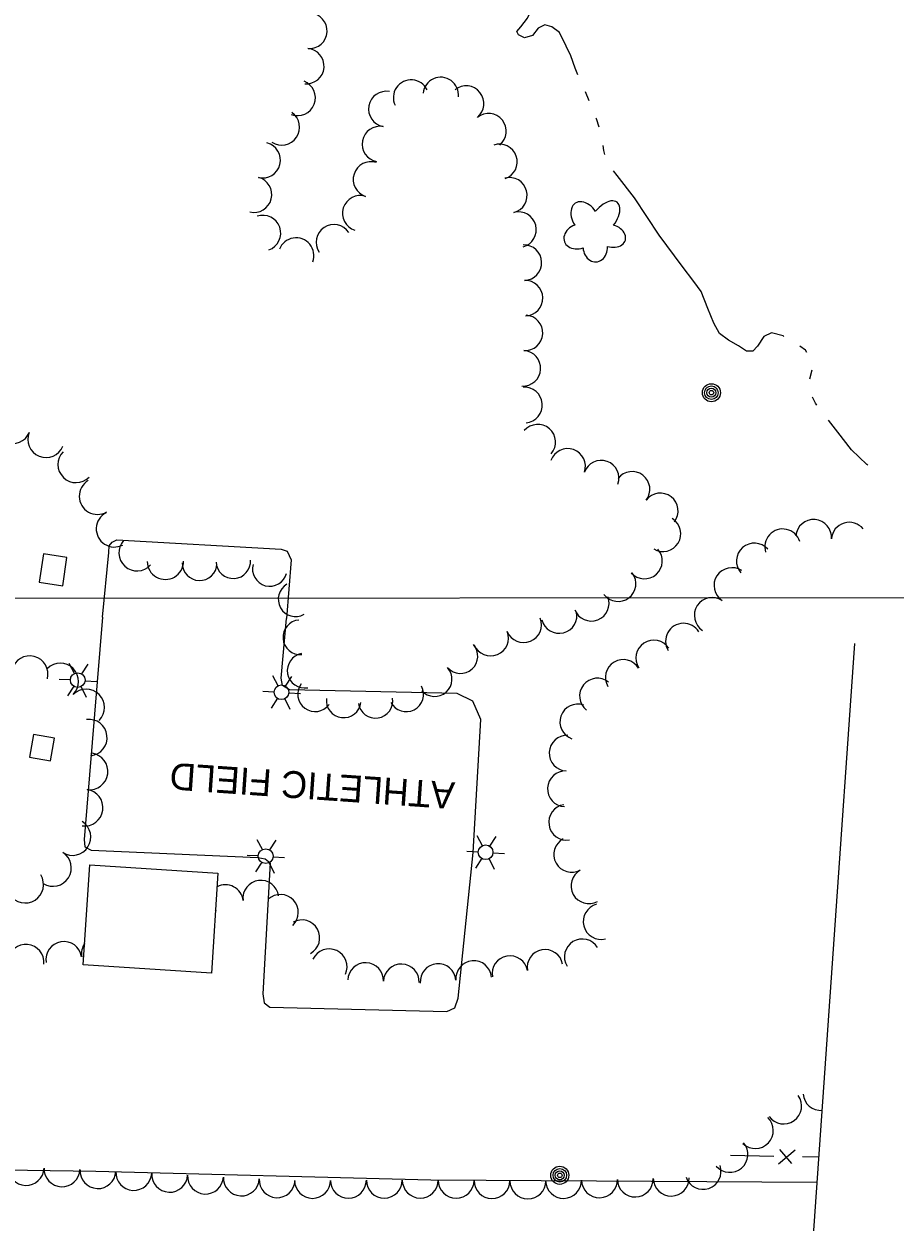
# Model space of a CAD drawing. Extents: x 189384 to 193282, y 256970 to 260388.
# Drawn here: x 191240.1 to 191434.8, y 259872.4 to 260140.2 of the extents above; entities that cross this region are included whole.
import ezdxf

# ---------------------------------------------------------------- set-up
doc = ezdxf.new("R2010")
doc.units = 0
for name, color, linetype in [('E_BMGRD', 7, 'Continuous'), ('E_DWY', 7, 'Continuous'), ('E_LAND_Vegetation', 7, 'Continuous'), ('E_MAP_GridLines', 7, 'Continuous'), ('E_MAP_Limits', 7, 'Continuous'), ('E_MISCPROP', 7, 'Continuous'), ('E_MISCPROP_HvyLine', 7, 'Continuous'), ('E_MISCPROP_Railing', 7, 'Continuous'), ('E_PATH_Sidewalk', 7, 'Continuous'), ('E_WTR', 7, 'Continuous')]:
    doc.layers.add(name, color=color, linetype=linetype)

# ---------------------------------------------------------------- blocks, each defined once
blk = doc.blocks.new('ATHFLD')
at = {"layer": 'E_BMGRD'}
blk.add_text('ATHLETIC FIELD', height=6, rotation=359.9999, dxfattribs=at).set_placement((0.21, -2.12))
blk = doc.blocks.new('LTP')
at = {"layer": 'E_MISCPROP'}
for p, q in [((-0.78, 1.46), (-1.98, 3.76)), ((0.86, 1.37), (2.22, 3.6)), ((-1.61, 0.09), (-4.22, 0.17)), ((1.66, 0), (4.18, -0.06)), ((-0.86, -1.4), (-2.22, -3.59)), ((0.78, -1.44), (2.02, -3.62))]:
    blk.add_line(p, q, dxfattribs=at)
blk.add_circle((0.02, 0.01), 1.64, dxfattribs=at)
blk = doc.blocks.new('POLE')
at = {"layer": 'E_MISCPROP'}
for radius in [2.02, 1.51, 1.01, 0.504]:
    blk.add_circle((0.03, -0.09), radius, dxfattribs=at)
blk = doc.blocks.new('TREE')
at = {"layer": 'E_LAND_Vegetation'}
for centre, major_axis, ratio in [((-1.07, 3.38), (0.91, -3.32), 0.782863), ((-3.74, -0.07), (3.29, -0.08), 0.832022), ((2.88, 1.66), (-3.52, -1.95), 0.691916), ((2.54, -2.64), (-3.34, 3.06), 0.560249), ((-1.48, -3.66), (1.2, 3.24), 0.716896)]:
    blk.add_ellipse(centre, major_axis=major_axis, ratio=ratio, start_param=1.570796, end_param=4.712389, dxfattribs=at)

msp = doc.modelspace()

# ---------------------------------------------------------------- linework, layer by layer
at = {"layer": 'E_DWY'}
for points in [[(191257.67, 260007.64), (191259.04, 260022.09), (191259.12, 260023.55), (191259.76, 260024.41), (191260.81, 260024.88), (191297.6, 260022.83), (191298.88, 260022.37), (191299.79, 260020.43), (191298.77, 260007.32)], [(191257.67, 260007.64), (191253.57, 259957.91), (191253.7, 259956.32), (191255.08, 259955.56), (191292.36, 259953.91), (191293.99, 259953.61), (191295.09, 259952.68), (191293.48, 259923.41), (191293.79, 259921.4), (191295.04, 259920.49), (191334.59, 259919.46), (191336.41, 259920.34), (191337.11, 259922.44), (191340.47, 259955.05)], [(191340.47, 259955.05), (191342.19, 259984.77), (191340.39, 259988.84), (191336.89, 259990.58), (191299.39, 259991.35), (191297.85, 259992.38), (191297.57, 259993.96), (191298.77, 260007.32)], [(191041.54, 259887.91), (191048.37, 259887.1), (191061.44, 259885.8), (191112.16, 259885.35), (191179.64, 259884.92), (191256.13, 259883.81), (191331.01, 259881.9), (191417.37, 259881.33)]]:
    msp.add_lwpolyline(points, dxfattribs=at)
at = {"layer": 'E_LAND_Vegetation'}
for centre, radius, start, end in [((191303.86, 260138.65), 3.97, 266.6897, 86.6897), ((191303.19, 260130.79), 3.97, 264.9793, 84.9793), ((191301.24, 260123.7), 3.97, 248.9415, 68.9415), ((191326.6, 260123.75), 3.97, 25.7718, 205.7718), ((191333.23, 260124.33), 3.97, 354.1898, 174.1898), ((191321.06, 260121.18), 3.97, 79.561, 259.561), ((191338.91, 260122.4), 3.97, 308.992, 128.992), ((191297.72, 260117.11), 3.97, 235.8936, 55.8936), ((191343.91, 260116.23), 3.97, 308.992, 128.992), ((191319.62, 260113.37), 3.97, 79.561, 259.561), ((191293.43, 260109.76), 3.97, 256.0631, 76.0631), ((191346.35, 260109.39), 3.97, 288.7874, 108.7874), ((191317.63, 260105.46), 3.97, 72.4511, 252.4511), ((191291.51, 260102.05), 3.97, 256.0631, 76.0631), ((191348.57, 260101.91), 3.97, 284.8064, 104.8064), ((191315.24, 260097.89), 3.97, 72.4511, 252.4511), ((191350.61, 260094.23), 3.97, 284.8064, 104.8064), ((191293.49, 260093.47), 3.97, 289.0743, 109.0743), ((191309.36, 260091.4), 3.97, 33.7055, 213.7055), ((191300.89, 260088.45), 3.97, 339.4115, 159.4115), ((191351.81, 260086.86), 3.97, 271.8977, 91.8977), ((191352.07, 260078.92), 3.97, 271.8977, 91.8977), ((191352.05, 260071.16), 3.97, 266.6622, 86.6622), ((191351.59, 260063.23), 3.97, 266.6622, 86.6622), ((191351.96, 260055.05), 3.97, 274.7768, 94.7768), ((191237.54, 260050.47), 4.06, 157.5243, 337.5243), ((191354.91, 260046.73), 3.97, 319.3346, 139.3346), ((191245.03, 260047.37), 4.06, 157.5243, 337.5243), ((191251.73, 260041.75), 4.06, 135.5623, 315.5623), ((191361.59, 260041.33), 3.97, 340.5827, 160.5827), ((191369.08, 260038.69), 3.97, 340.5827, 160.5827), ((191375.99, 260036.2), 3.97, 322.478, 142.478), ((191256.49, 260034.64), 4.06, 120.5212, 300.5212), ((191382.29, 260031.37), 3.97, 322.478, 142.478), ((191260.3, 260027.36), 4.06, 117.3079, 297.3079), ((191382.89, 260026.25), 3.97, 238.6311, 58.6311), ((191416.56, 260025.46), 4, 355.4475, 175.4475), ((191424.53, 260024.83), 4, 38.7524, 175.4475), ((191409.64, 260023.34), 4, 17.7408, 197.7408), ((191265.36, 260022.02), 4.06, 137.8557, 317.8557), ((191403.32, 260020.17), 4, 41.5302, 221.5302), ((191286.87, 260020.14), 3.87, 183.4383, 3.4229), ((191378.78, 260020.18), 3.97, 221.5357, 41.5357), ((191271.69, 260020.11), 4.06, 180.148, 0.148), ((191279.33, 260019.68), 3.87, 178.493, 358.4777), ((191295.02, 260018.4), 3.87, 164.9752, 344.9599), ((191398.3, 260014.68), 4, 56.5787, 236.5787), ((191300.78, 260011.63), 3.87, 119.7394, 299.724), ((191372.87, 260015.1), 3.97, 217.1118, 37.1118), ((191366.88, 260010.72), 3.97, 201.305, 21.305), ((191393.9, 260008.01), 4, 56.5787, 236.5787), ((191301.83, 260003.13), 3.87, 94.8326, 274.8173), ((191351.75, 260005.92), 3.97, 202.1766, 22.1766), ((191359.68, 260007.98), 3.97, 194.3226, 14.3226), ((191344.4, 260002.93), 3.97, 202.1766, 22.1766), ((191387.48, 260002.26), 4, 31.4096, 211.4096), ((191380.83, 259998.48), 3.99, 33.222, 213.2066), ((191241.36, 259994.88), 4.09, 345.473, 165.4576), ((191302.81, 259995.67), 3.87, 100.543, 280.5277), ((191337.63, 259998.93), 3.87, 221.9058, 41.8905), ((191248.2, 259993.23), 4.09, 314.9895, 134.9742), ((191331.87, 259993.77), 3.87, 221.9058, 41.8905), ((191374.01, 259994.16), 3.99, 30.7807, 210.7654), ((191368.25, 259989.99), 3.99, 51.6789, 231.6636), ((191253.98, 259987.45), 4.09, 314.9895, 134.9742), ((191305.14, 259990.4), 3.87, 143.6453, 323.63), ((191325.5, 259990.37), 3.87, 207.6696, 27.6543), ((191311.52, 259989.02), 3.87, 173.3012, 353.2859), ((191318.64, 259988.92), 3.87, 188.8191, 8.8038), ((191363.86, 259984.21), 3.99, 70.8705, 250.8552), ((191254.57, 259980.71), 4.09, 276.7433, 96.728), ((191361.46, 259977.23), 3.99, 87.2377, 267.2224), ((191254.75, 259973.14), 4.09, 262.2139, 82.1986), ((191361.07, 259969.26), 3.99, 87.2377, 267.2224), ((191253.64, 259965.04), 4.09, 262.2139, 82.1986), ((191361.37, 259961.77), 3.99, 99.2325, 279.2172), ((191250.93, 259958.48), 4.09, 237.7749, 57.7595), ((191362.49, 259954.59), 3.99, 118.7966, 298.7813), ((191246.57, 259951.57), 4.09, 237.7749, 57.7595), ((191366.34, 259947.59), 3.99, 118.7966, 298.7813), ((191240.37, 259947.83), 4.09, 212.2412, 32.2259), ((191293.01, 259944.82), 3.99, 7.1262, 187.1109), ((191285.09, 259943.83), 3.99, 7.1262, 117.4802), ((191297.41, 259941.65), 3.99, 313.1657, 133.1504), ((191369.06, 259939.6), 3.99, 104.5179, 284.5025), ((191280.07, 259939.29), 3.99, 40.8577, 44.9452), ((191302.19, 259935.97), 3.99, 298.9808, 118.9655), ((191249, 259931.1), 4.01, 9.2325, 189.2172), ((191256.96, 259932.45), 4.01, 145.4403, 190.7222), ((191364.86, 259931.7), 3.99, 31.4016, 211.3862), ((191240.52, 259930.48), 4.01, 354.5276, 174.5122), ((191308.29, 259929.5), 3.99, 334.9342, 154.9189), ((191348.69, 259927.94), 3.99, 10.209, 190.1937), ((191356.54, 259929.35), 3.99, 10.209, 190.1937), ((191316.44, 259926.4), 3.99, 357.9216, 177.9063), ((191324.42, 259926.11), 3.99, 357.9216, 177.9063), ((191332.64, 259926.18), 3.99, 4.8317, 184.8164), ((191340.59, 259926.85), 3.99, 4.8317, 184.8164), ((191409.87, 259898.37), 4.01, 215.5299, 35.5146), ((191418.19, 259901.38), 4.01, 184.8331, 274.3799), ((191403.53, 259892.88), 4.01, 226.4714, 46.4561), ((191397.86, 259887.55), 4.01, 220.369, 40.3536), ((191240.56, 259884.63), 4.01, 177.8526, 357.8373), ((191248.58, 259884.33), 4.01, 177.8526, 357.8373), ((191256.62, 259883.93), 4.01, 177.0793, 357.064), ((191264.63, 259883.52), 4.01, 177.0793, 357.064), ((191391.85, 259883.75), 4.01, 198.8697, 18.8543), ((191272.64, 259883.11), 4.01, 177.0793, 357.064), ((191280.65, 259882.7), 4.01, 177.0793, 357.064), ((191288.66, 259882.29), 4.01, 177.0793, 357.064), ((191296.67, 259881.88), 4.01, 177.0793, 357.064), ((191304.57, 259881.74), 4.01, 180.2209, 0.2055), ((191312.59, 259881.77), 4.01, 180.2209, 0.2055), ((191320.61, 259881.8), 4.01, 180.2209, 0.2055), ((191328.65, 259881.8), 4.01, 179.5997, 359.5844), ((191336.67, 259881.75), 4.01, 179.5997, 359.5844), ((191344.69, 259881.69), 4.01, 179.5997, 359.5844), ((191352.71, 259881.63), 4.01, 179.5997, 359.5844), ((191360.68, 259881.74), 4.01, 181.0602, 1.0449), ((191368.69, 259881.88), 4.01, 181.0602, 1.0449), ((191376.7, 259882.05), 4.01, 181.3669, 1.3516), ((191384.72, 259882.24), 4.01, 181.3669, 1.3516)]:
    msp.add_arc(centre, radius, start, end, dxfattribs=at)
at = {"layer": 'E_MAP_GridLines'}
msp.add_line((190145.98, 260011.08), (191645.98, 260012.15), dxfattribs=at)
msp.add_line((190145.98, 260011.08), (191645.98, 260012.15), dxfattribs=at)
at = {"layer": 'E_MAP_Limits'}
msp.add_lwpolyline([(191355.32, 259180.1), (191395.97, 259575.08), (191425.78, 260001.74)], dxfattribs=at)
at = {"layer": 'E_MISCPROP_HvyLine'}
msp.add_lwpolyline([(191254.81, 259952.3), (191283.44, 259950.42), (191283.44, 259950.42), (191281.97, 259928.03), (191281.97, 259928.03), (191253.34, 259929.9), (191253.34, 259929.9), (191253.34, 259929.9)], close=True, dxfattribs=at)
at = {"layer": 'E_MISCPROP_Railing'}
for p, q in [((191408.74, 259885.47), (191412.42, 259888.56)), ((191408.96, 259888.62), (191411.63, 259885.49))]:
    msp.add_line(p, q, dxfattribs=at)
for points in [[(191397.95, 259887.36), (191407.64, 259887.19)], [(191414.05, 259887.07), (191417.77, 259887.01)]]:
    msp.add_lwpolyline(points, dxfattribs=at)
at = {"layer": 'E_PATH_Sidewalk'}
for points in [[(191248.74, 260014.62), (191249.7, 260020.99), (191244.43, 260021.79), (191243.47, 260015.42)], [(191246.04, 259975.51), (191246.93, 259980.55), (191242.22, 259981.38), (191241.33, 259976.34)]]:
    msp.add_lwpolyline(points, close=True, dxfattribs=at)
at = {"layer": 'E_WTR'}
for points in [[(191363.84, 260128.83), (191363.25, 260130.33), (191362.28, 260133.11), (191361.24, 260135.27), (191359.78, 260138.31), (191358.08, 260139.59), (191356.47, 260140.04), (191355.02, 260139.25), (191353.7, 260137.6), (191351.96, 260137.12), (191350.64, 260137.74), (191350.26, 260138.53), (191351.16, 260139.53), (191352.58, 260141.5), (191353.68, 260143.65), (191355.59, 260143.75), (191355.92, 260143.99)], [(191366.4, 260123.06), (191365.61, 260125.02)], [(191368.63, 260117.15), (191368, 260118.98), (191367.94, 260119.14)], [(191369.86, 260111), (191369.64, 260111.9), (191369.54, 260113.07)], [(191389.78, 260082.65), (191387.2, 260086.1), (191382.05, 260092.97), (191376.54, 260101.37), (191372.62, 260106.31), (191371.85, 260107.36)], [(191409.92, 260070.39), (191409.75, 260070.5), (191407.16, 260071.16), (191405.45, 260070.34), (191404.05, 260068.16), (191402.97, 260067.1), (191401.54, 260067.09), (191399.77, 260068.27), (191397.55, 260069.54), (191395.54, 260071.04), (191394.23, 260073.31), (191392.91, 260076.59), (191391.45, 260080.41), (191389.78, 260082.65)], [(191415.07, 260066.81), (191414.76, 260067.28), (191413.49, 260068.16)], [(191415.71, 260060.86), (191416.2, 260062.91)], [(191417.31, 260054.97), (191416.95, 260055.42), (191416.29, 260056.79)], [(191428.69, 260041.59), (191428.47, 260041.72), (191425.01, 260045.04), (191421.97, 260048.98), (191419.92, 260051.65)]]:
    msp.add_lwpolyline(points, dxfattribs=at)

# ---------------------------------------------------------------- block references
at = {"layer": 'E_BMGRD', "xscale": 1.0000012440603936, "yscale": 1.0000012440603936, "rotation": 176.01344583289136}
msp.add_blockref('ATHFLD', (191336.57, 259968.56), dxfattribs=at)
at = {"layer": 'E_LAND_Vegetation', "xscale": 1.000002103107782, "yscale": 1.0000021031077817, "rotation": 94.46337181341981}
msp.add_blockref('TREE', (191367.4, 260094.04), dxfattribs=at)
at = {"layer": 'E_MISCPROP'}
for name, p, xscale, yscale, rotation in [('POLE', (191393.63, 260057.75), 1.0000018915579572, 1.0000018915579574, 95.09921068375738), ('LTP', (191252.12, 259993.56), 0.9999978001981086, 0.9999978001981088, 178.52107203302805), ('LTP', (191297.65, 259990.85), 0.9999978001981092, 0.999997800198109, 178.52107122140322), ('LTP', (191343.27, 259955.09), 0.999997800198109, 0.9999978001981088, 178.52107040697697), ('LTP', (191294.12, 259954.22), 0.9999978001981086, 0.9999978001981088, 178.52107128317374), ('POLE', (191359.86, 259882.79), 0.9999978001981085, 0.9999978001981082, 178.5210701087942)]:
    msp.add_blockref(name, p, dxfattribs=dict(at, xscale=xscale, yscale=yscale, rotation=rotation))

doc.saveas('drawing.dxf')
